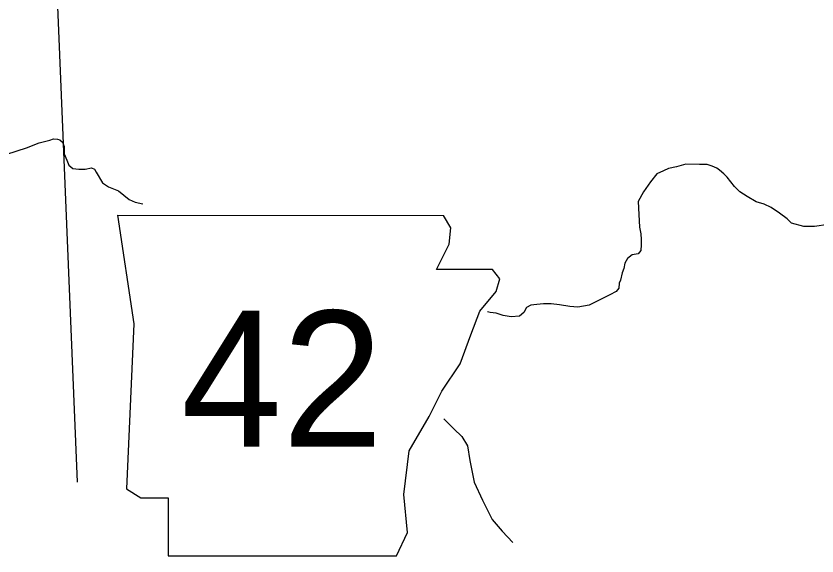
# Model space of a CAD drawing. Extents: x 1720274 to 1751788, y 372074 to 391887.
# Drawn here: x 1730808 to 1731398, y 379616 to 380014 of the extents above; entities that cross this region are included whole.
import ezdxf

# ---------------------------------------------------------------- set-up
doc = ezdxf.new("R2010")
doc.units = 0
for name, color, linetype in [('Level 21', 7, 'Continuous'), ('Level 35', 7, 'Continuous'), ('Level 4', 7, 'Continuous')]:
    doc.layers.add(name, color=color, linetype=linetype)

msp = doc.modelspace()

# ---------------------------------------------------------------- linework, layer by layer
at = {"layer": 'Level 21'}
for p, q in [((1730882.55, 379867.25), (1730894.58, 379787.06)), ((1731128.47, 379857.9), (1731122.93, 379867.13)), ((1731127.13, 379845.87), (1731128.47, 379857.9)), ((1731117.78, 379827.16), (1731127.13, 379845.87)), ((1731159.21, 379827.16), (1731117.78, 379827.16)), ((1731164.56, 379820.47), (1731159.21, 379827.16)), ((1731161.88, 379811.12), (1731164.56, 379820.47)), ((1731149.85, 379796.42), (1731161.88, 379811.12)), ((1731143.17, 379779.04), (1731149.85, 379796.42)), ((1730894.58, 379787.06), (1730889.23, 379665.44)), ((1731135.15, 379757.66), (1731143.17, 379779.04)), ((1731121.79, 379737.61), (1731135.15, 379757.66)), ((1731112.43, 379718.9), (1731121.79, 379737.61)), ((1731097.73, 379693.51), (1731112.43, 379718.9)), ((1731093.72, 379661.43), (1731097.73, 379693.51)), ((1730889.23, 379665.44), (1730899.93, 379658.76)), ((1730899.93, 379658.76), (1730919.97, 379658.76)), ((1730919.97, 379658.76), (1730919.97, 379615.99)), ((1731096.39, 379633.36), (1731093.72, 379661.43)), ((1731088.38, 379615.99), (1731096.39, 379633.36)), ((1730919.97, 379615.99), (1731088.38, 379615.99))]:
    msp.add_line(p, q, dxfattribs=at)
msp.add_lwpolyline([(1730882.55, 379867.25), (1731122.93, 379867.13)], dxfattribs=at)
at = {"layer": 'Level 35'}
for points in [[(1730801.19, 379912.19), (1730815.68, 379916.85), (1730824.99, 379920.73), (1730832.75, 379922.54), (1730835.6, 379923.58), (1730838.45, 379923.32), (1730840.26, 379922.8), (1730842.07, 379921.25), (1730843.36, 379917.88), (1730843.36, 379915.55), (1730843.36, 379912.44), (1730845.43, 379907.78), (1730846.73, 379904.16), (1730849.83, 379901.83), (1730854.23, 379901.31), (1730858.89, 379901.31), (1730863.55, 379902.09), (1730865.62, 379901.31), (1730866.91, 379898.98), (1730871.57, 379891.21), (1730875.97, 379888.1), (1730883.47, 379885.25), (1730891.23, 379878.78), (1730895.63, 379876.96), (1730901.22, 379875.65)], [(1731406.61, 379860.33), (1731396.36, 379858.9), (1731388.68, 379858.9), (1731379.56, 379861.47), (1731376.43, 379864.6), (1731370.74, 379868.88), (1731364.47, 379872.87), (1731359.35, 379875.43), (1731353.37, 379877.14), (1731346.82, 379881.13), (1731341.41, 379884.56), (1731337.42, 379888.55), (1731332.01, 379895.39), (1731329.74, 379897.67), (1731326.32, 379900.52), (1731324.58, 379902.02), (1731321.1, 379903.52), (1731317.38, 379904.76), (1731311.66, 379904.76), (1731301.73, 379905.01), (1731294.77, 379903.02), (1731288.81, 379901.78), (1731285.08, 379900.04), (1731280.12, 379897.8), (1731275.64, 379891.83), (1731270.43, 379884.62), (1731266.45, 379877.41), (1731266.95, 379867.72), (1731267.45, 379858.52), (1731268.44, 379853.55), (1731268.69, 379849.32), (1731268.69, 379845.34), (1731268.44, 379841.36), (1731266.45, 379838.88), (1731261.98, 379838.13), (1731258.51, 379835.4), (1731256.77, 379831.92), (1731256.02, 379827.94), (1731254.78, 379824.71), (1731253.54, 379819.49), (1731252.54, 379817.25), (1731252.3, 379813.52), (1731250.31, 379811.03), (1731245.59, 379808.55)], [(1731245.59, 379808.55), (1731230.44, 379800.84), (1731221.99, 379799.35), (1731216.03, 379799.85), (1731208.58, 379801.09), (1731202.37, 379801.84), (1731196.65, 379801.84), (1731191.69, 379801.34), (1731187.46, 379800.84), (1731184.23, 379799.1), (1731182.25, 379795.62), (1731179.02, 379792.89), (1731172.81, 379792.39), (1731166.85, 379793.38), (1731161.88, 379795.12), (1731157.41, 379795.62), (1731155.42, 379796)], [(1731123.2, 379717.07), (1731130.7, 379709.82), (1731136.4, 379704.12), (1731140.67, 379697.27), (1731142.38, 379686.44), (1731145.51, 379670.48), (1731151.77, 379657.08), (1731158.89, 379642.83), (1731166.29, 379634.28), (1731173.98, 379626.01)]]:
    msp.add_lwpolyline(points, dxfattribs=at)
at = {"layer": 'Level 4'}
msp.add_lwpolyline([(1730819.3, 380522.4), (1730821.47, 380431.62), (1730853, 379670.47)], dxfattribs=at)

# ---------------------------------------------------------------- texts
at = {"layer": 'Level 21'}
msp.add_text('42', height=100.109, dxfattribs=at).set_placement((1730929.55, 379696.66))

doc.saveas('drawing.dxf')
